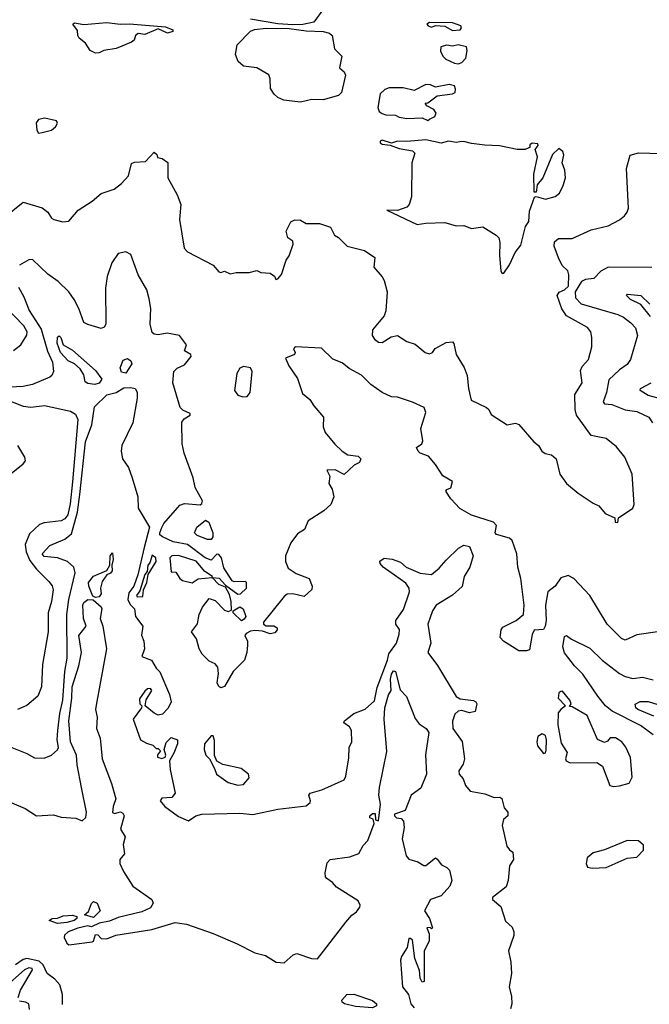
# Model space of a CAD drawing. Extents: x 1268547 to 1425625, y 515768 to 616754.
# Tile 324 of 507: x 1360187 to 1363501, y 558553 to 563738. Entities that reach past the tile are written whole.
import ezdxf

# ---------------------------------------------------------------- set-up
doc = ezdxf.new("R2010")
doc.units = 0

msp = doc.modelspace()

# ---------------------------------------------------------------- linework, layer by layer
at = {"layer": '0CON10XD'}
for points in [[(1361785.6, 563794.4), (1361734.6, 563725.4), (1361677.8, 563712.3), (1361625, 563711.2), (1361546.2, 563716.2), (1361401.1, 563741.1)], [(1360585, 563561.2), (1360557.5, 563575), (1360532.5, 563615), (1360500.7, 563640.7), (1360492.5, 563655), (1360490.7, 563680.7), (1360466, 563715), (1360475, 563721.4), (1360525, 563711.9), (1360645, 563722.8), (1360715, 563713.5), (1360765, 563716.4), (1360955, 563699.6), (1360993.3, 563685), (1360992.5, 563675), (1360965, 563667.1), (1360915, 563690), (1360845, 563660.8), (1360810, 563665), (1360796.7, 563655), (1360789.3, 563630.7), (1360775, 563620), (1360695, 563586.7), (1360630, 563575), (1360605, 563563.3), (1360585, 563561.2)], [(1361665, 563303.7), (1361576.7, 563315), (1361545, 563328.1), (1361525.8, 563345), (1361507.5, 563375), (1361505.9, 563425.9), (1361497.7, 563447.7), (1361435, 563484), (1361365, 563493.8), (1361337, 563517), (1361323.3, 563555), (1361332.5, 563605), (1361402.1, 563677.9), (1361423.5, 563686.5), (1361485, 563694.1), (1361605, 563691.4), (1361695, 563678.5), (1361785, 563675.4), (1361816.9, 563666.9), (1361831.9, 563655), (1361843.8, 563585), (1361883.3, 563545), (1361870, 563485), (1361895, 563463.8), (1361902.2, 563445), (1361880.4, 563355), (1361865, 563339.1), (1361785, 563315.6), (1361725, 563317.3), (1361665, 563303.7)], [(1362465, 563681.4), (1362505, 563684.7), (1362512.5, 563695), (1362510, 563705), (1362465, 563721.8), (1362345, 563723.8), (1362330, 563715), (1362338, 563705), (1362355, 563698.9), (1362375, 563706.7), (1362425, 563703.1), (1362465, 563681.4)], [(1362495, 563505.6), (1362515, 563512.5), (1362536.2, 563535), (1362543.3, 563575), (1362538.8, 563595), (1362495, 563605.2), (1362465, 563599.2), (1362435, 563603.8), (1362403.8, 563595), (1362401.3, 563571.3), (1362414.3, 563545), (1362430.2, 563530.2), (1362475, 563508.2), (1362495, 563505.6)], [(1362335, 563206.2), (1362345, 563213.8), (1362372, 563228), (1362380, 563245), (1362367.5, 563265), (1362330, 563285), (1362321.7, 563298.3), (1362335, 563300), (1362385, 563337.5), (1362465, 563347.5), (1362480, 563355), (1362481.7, 563371.7), (1362475, 563390), (1362447, 563397), (1362375, 563383.3), (1362350, 563395), (1362325, 563396), (1362264.1, 563365.9), (1362205, 563378.6), (1362131.2, 563378.8), (1362109.3, 563370.7), (1362085, 563347.5), (1362072.5, 563275), (1362080, 563255), (1362095, 563243.1), (1362115, 563236.9), (1362165, 563235.8), (1362185, 563224), (1362225, 563217.1), (1362305, 563220.6), (1362335, 563206.2)], [(1360285, 563141.2), (1360305, 563143.8), (1360353.6, 563156.4), (1360375, 563173.3), (1360386.1, 563193.9), (1360380, 563205), (1360318.8, 563218.8), (1360285, 563212.9), (1360274.2, 563195), (1360276.6, 563156.6), (1360285, 563141.2)], [(1362735, 562402.5), (1362765, 562447.5), (1362795, 562512.5), (1362825, 562550), (1362850.4, 562649.6), (1362866.9, 562675), (1362870.7, 562729.3), (1362896.7, 562803.3), (1362905, 562807.5), (1362955, 562792.9), (1363005, 562806), (1363028.8, 562825), (1363048.8, 562865), (1363060, 562905), (1363056, 562945), (1363042, 562985), (1363050.8, 563025), (1363046.2, 563043.8), (1363025, 563058.8), (1362991.5, 563028.5), (1362940.8, 562905), (1362911.2, 562868.8), (1362905, 562830), (1362895, 562830), (1362894, 562924), (1362912.3, 563015), (1362900, 563055), (1362916, 563075), (1362913.8, 563085), (1362885, 563088.1), (1362871.7, 563078.3), (1362872.5, 563065), (1362867.3, 563062.7), (1362847.5, 563055), (1362806.3, 563053.6), (1362713.6, 563073.6), (1362635, 563077.1), (1362565, 563085.6), (1362525, 563096.9), (1362503.3, 563095), (1362485, 563091.5), (1362445, 563099.1), (1362405, 563087.5), (1362325, 563104.4), (1362225, 563095.9), (1362175, 563097.8), (1362145, 563087.5), (1362095.9, 563104.1), (1362085, 563098.8), (1362085, 563090), (1362095, 563082.2), (1362136.7, 563076.7), (1362185, 563058.9), (1362255, 563048.2), (1362267.8, 563035), (1362250.8, 562985), (1362249.2, 562805), (1362237.8, 562765), (1362225, 562750), (1362175, 562733.1), (1362120, 562735), (1362279.1, 562659.1), (1362325, 562667.3), (1362425, 562670.8), (1362485, 562652.2), (1362525, 562654.5), (1362565, 562639.1), (1362625, 562646.8), (1362695, 562603.8), (1362709.2, 562589.2), (1362715.3, 562565), (1362713.4, 562496.6), (1362720, 562415), (1362725, 562402.5), (1362735, 562402.5)], [(1360104.5, 562695.5), (1360205, 562777.5), (1360305, 562747.5), (1360334.4, 562724.4), (1360355, 562692.5), (1360366.1, 562686.1), (1360414.1, 562674.1), (1360445, 562676.7), (1360494.4, 562735.6), (1360567.6, 562782.4), (1360615, 562822.5), (1360684, 562845), (1360722.5, 562875), (1360759.2, 562915), (1360775, 562980), (1360791.7, 562988.3), (1360849.5, 562990.5), (1360895, 563040), (1360908.3, 563028.3), (1360911.7, 563011.7), (1360937, 563007), (1360965.9, 562985.9), (1360967.5, 562905), (1361015.4, 562815.4), (1361034.4, 562765), (1361027.5, 562685), (1361052.9, 562535), (1361070, 562515), (1361205.9, 562445.9), (1361235, 562410), (1361245, 562406.7), (1361265, 562413.3), (1361295, 562398.8), (1361326, 562406), (1361395, 562407.5), (1361435, 562416.7), (1361457, 562407), (1361505, 562403.8), (1361527.7, 562387.7), (1361535, 562370), (1361545, 562372.5), (1361565, 562396.2), (1361589.1, 562470.9), (1361605.9, 562495), (1361627.2, 562555), (1361625, 562571.9), (1361599.2, 562589.2), (1361589.4, 562625), (1361615, 562674), (1361635, 562684.4), (1361665, 562681.4), (1361695, 562664), (1361765, 562664.2), (1361822.5, 562645), (1361844.1, 562604.1), (1361865, 562591.2), (1361910, 562545), (1362002.8, 562522.8), (1362056.2, 562485), (1362051.2, 562435), (1362095, 562383.3), (1362106.2, 562365), (1362122, 562305), (1362114.4, 562205), (1362105, 562178), (1362044.1, 562105), (1362042.5, 562075), (1362054.6, 562055), (1362075, 562039.5), (1362095, 562037.7), (1362141.7, 562068.3), (1362175, 562074.4), (1362225, 562042.9), (1362269.3, 562029.3), (1362322, 561985), (1362345, 561978.1), (1362360, 561985), (1362374.3, 562005.7), (1362431.7, 562038.3), (1362465, 562041.2), (1362472.3, 562032.3), (1362484.2, 561975), (1362526.8, 561906.8), (1362542.9, 561865), (1362550, 561795), (1362563.8, 561735), (1362643.8, 561695), (1362656.7, 561685), (1362669.5, 561659.5), (1362753.9, 561603.9), (1362797, 561613), (1362815, 561606.7), (1362893.8, 561515), (1362918, 561495), (1362936.2, 561465), (1362953.3, 561453.3), (1362986.3, 561446.3), (1363011.1, 561425), (1363030.9, 561345), (1363066.2, 561295), (1363126.7, 561245), (1363205, 561191.2), (1363235, 561178.8), (1363268.3, 561138.3), (1363320, 561115), (1363321.7, 561091.7), (1363335, 561090), (1363340, 561115), (1363413.9, 561166.1), (1363422.5, 561185), (1363410.4, 561345), (1363372.5, 561435), (1363328.7, 561488.7), (1363275, 561533.1), (1363195, 561547.5), (1363118.9, 561655), (1363111.8, 561685), (1363108.9, 561765), (1363147.1, 561825), (1363139.1, 561890.9), (1363147.5, 561912.5), (1363180.9, 561949.1), (1363198.1, 562015), (1363199.4, 562065), (1363192.9, 562095), (1363176.7, 562116.7), (1363065, 562178.9), (1363041.4, 562215), (1363015.9, 562285), (1363027.7, 562302.3), (1363054.4, 562315), (1363075.3, 562335), (1363078.5, 562395), (1363071.9, 562415), (1363043.5, 562443.5), (1363023.2, 562483.2), (1363000.8, 562545), (1363001.5, 562568.5), (1363023.8, 562586.2), (1363095, 562585.6), (1363195, 562631.4), (1363285, 562652.5), (1363345, 562684), (1363370, 562705), (1363385.7, 562725), (1363391.4, 562745), (1363380.8, 562955), (1363400, 563025), (1363445, 563037.2), (1363625, 563032.2)], [(1361832.5, 561265), (1361839.8, 561225), (1361825, 561184.2), (1361787.8, 561152.2), (1361705, 561098.6), (1361686.1, 561053.9), (1361649.5, 561030.5), (1361615, 560983.8), (1361585.6, 560914.4), (1361586.7, 560885), (1361600.5, 560850.5), (1361642.1, 560822.1), (1361710, 560795), (1361727.1, 560755), (1361725, 560737.5), (1361685, 560700), (1361624.5, 560714.5), (1361595, 560712.2), (1361578.7, 560701.3), (1361470, 560565), (1361470, 560555), (1361485, 560546.7), (1361525, 560546), (1361542.5, 560535), (1361542.5, 560525), (1361530.5, 560509.5), (1361505, 560504), (1361465, 560518.8), (1361425, 560520.8), (1361402.2, 560517.8), (1361378.8, 560505), (1361372.5, 560495), (1361385.3, 560465.3), (1361386.5, 560445), (1361382, 560405), (1361369.4, 560365), (1361310, 560305), (1361265, 560226.9), (1361245, 560220), (1361235, 560226), (1361225.7, 560245.7), (1361233.1, 560295), (1361229.1, 560329.1), (1361215.6, 560345.6), (1361185, 560360), (1361146.6, 560396.6), (1361131.1, 560425), (1361116.8, 560476.8), (1361092, 560515), (1361122.6, 560557.4), (1361131.2, 560605), (1361149.7, 560645), (1361185, 560689.3), (1361215, 560680.2), (1361265, 560628.5), (1361285, 560620.8), (1361301.7, 560628.3), (1361300.6, 560675), (1361290.5, 560710.5), (1361269.7, 560749.7), (1361235, 560764.2), (1361200, 560800), (1361237.3, 560797.3), (1361270, 560760), (1361335, 560712.5), (1361350, 560715), (1361380, 560745), (1361380, 560775), (1361375, 560780), (1361315, 560777.5), (1361305, 560782.5), (1361261.7, 560851.7), (1361248.8, 560905), (1361235, 560921.2), (1361225, 560923.3), (1361195, 560891.2), (1361163.3, 560903.3), (1361069.5, 560975), (1360995, 560989.2), (1360938.2, 561015), (1360925.4, 561025), (1360924, 561035), (1360935.7, 561064.3), (1360945, 561085.6), (1361029.2, 561180.8), (1361055, 561189.7), (1361136.6, 561183.4), (1361145, 561190), (1361148.6, 561205), (1361110.9, 561275), (1361100, 561325), (1361051.8, 561455), (1361041.4, 561505), (1361040.7, 561619.3), (1361053.1, 561636.9), (1361084, 561655), (1361084, 561665), (1361045, 561682), (1361031.4, 561695), (1360993.5, 561825), (1360997.4, 561885), (1361015, 561903.1), (1361055, 561921.2), (1361088.8, 561965), (1361087.5, 561975), (1361054.3, 561994.3), (1361065.6, 562025), (1361028.2, 562075), (1360962.9, 562087.1), (1360915, 562078.2), (1360895, 562082.2), (1360885, 562090.8), (1360873.6, 562135), (1360876.6, 562216.6), (1360867.8, 562267.7), (1360855.3, 562315.3), (1360810, 562395), (1360771.7, 562501.7), (1360745, 562516), (1360705, 562507.5), (1360672.4, 562457.6), (1360647.8, 562385), (1360639.1, 562325), (1360640.8, 562135), (1360631.2, 562118.8), (1360615, 562111.2), (1360545, 562132.1), (1360524.2, 562144.2), (1360497.8, 562217.8), (1360474.3, 562265), (1360444.7, 562304.7), (1360389.2, 562359.2), (1360335, 562397.7), (1360255, 562476), (1360235, 562474.1), (1360185, 562444.8)], [(1363515, 562433.8), (1363285, 562434.4), (1363245.5, 562414.5), (1363210, 562375), (1363165, 562370), (1363145, 562360), (1363111.6, 562305), (1363113.3, 562273.3), (1363142.5, 562242.5), (1363335.5, 562185.5), (1363365, 562172), (1363405, 562140.9), (1363428.9, 562115), (1363439.6, 562075), (1363401.8, 561948.2), (1363385, 561922.2), (1363344.4, 561895), (1363288.8, 561841.2), (1363276.2, 561775), (1363257.8, 561725), (1363265.5, 561715.5), (1363305, 561712.3), (1363375, 561682.9), (1363435, 561674.4), (1363498.1, 561645), (1363517.5, 561615)], [(1360180, 562330.1), (1360208.8, 562278.8), (1360235.8, 562205.8), (1360299.1, 562109.1), (1360333.1, 561993.1), (1360359.6, 561935), (1360364.4, 561885), (1360356.2, 561865), (1360345, 561855.7), (1360255, 561817.7), (1360205, 561806), (1360135, 561802.7)], [(1363507.3, 562175), (1363457.3, 562237.3), (1363402.2, 562265), (1363380.8, 562285), (1363386.9, 562293.1), (1363456.9, 562285), (1363505, 562240.4)], [(1360154.2, 561995.8), (1360192.5, 562025), (1360223.6, 562076.4), (1360225.3, 562095), (1360208, 562125), (1360112.5, 562225)], [(1360582.7, 561817.3), (1360545, 561822.9), (1360531.3, 561831.3), (1360525, 561867.5), (1360505, 561900), (1360475.3, 561925.3), (1360442.3, 561942.3), (1360401.8, 561985), (1360383.8, 562035), (1360385, 562065.8), (1360395, 562072.9), (1360404.2, 562065), (1360415.8, 562025), (1360465, 561998.1), (1360585, 561890), (1360619.2, 561845), (1360605, 561823.8), (1360582.7, 561817.3)], [(1363545, 560514.4), (1363435, 560498), (1363375, 560471.2), (1363355, 560478.8), (1363280, 560555), (1363188.1, 560705), (1363104.5, 560794.5), (1363075, 560810.6), (1363035, 560798.9), (1363006, 560755), (1362966.4, 560725), (1362954.4, 560655), (1362958.2, 560575), (1362953.8, 560545), (1362945, 560527.5), (1362895, 560522.5), (1362885, 560500), (1362870, 560420), (1362855, 560413.8), (1362815, 560414.3), (1362734, 560465), (1362716, 560485), (1362720.8, 560525), (1362730.3, 560539.7), (1362800, 560575), (1362838.8, 560605), (1362843.1, 560655), (1362825.3, 560795), (1362808.4, 560855), (1362804.7, 560925), (1362779.1, 560995), (1362765, 561007), (1362696.4, 561026.4), (1362689.2, 561035), (1362697.1, 561075), (1362681.8, 561091.8), (1362565, 561129.3), (1362504, 561164), (1362456.8, 561215), (1362430.6, 561255), (1362435.7, 561264.3), (1362456.6, 561273.4), (1362465.5, 561305.5), (1362415, 561335.5), (1362376.5, 561396.5), (1362339.2, 561439.2), (1362295, 561454.7), (1362284.6, 561465), (1362276.2, 561485), (1362303.3, 561505), (1362309.5, 561520.5), (1362298, 561585), (1362325, 561670), (1362316.2, 561695), (1362255, 561723.8), (1362175, 561750), (1362145, 561752.5), (1362094.7, 561774.7), (1362035, 561816.1), (1361986.6, 561866.6), (1361920.5, 561900.5), (1361885, 561930.4), (1361835, 561951.1), (1361775, 562008.5), (1361636.7, 562015), (1361628.1, 562005), (1361636.7, 561985), (1361634.3, 561975.7), (1361586.2, 561955), (1361604.5, 561915), (1361649.2, 561849.2), (1361675, 561770), (1361715, 561738), (1361734.6, 561705), (1361786.5, 561645), (1361783.8, 561593.8), (1361794.6, 561564.6), (1361845, 561502.5), (1361885, 561466), (1361915, 561446), (1361968.7, 561438.7), (1361983.1, 561425), (1361975, 561406.7), (1361948, 561392), (1361895, 561343.8), (1361848.1, 561368.1), (1361804.3, 561365.7), (1361819.6, 561335), (1361813.9, 561295), (1361832.5, 561265)], [(1360745, 561876.4), (1360722.2, 561882.2), (1360716.4, 561905), (1360732, 561945), (1360755, 561954.6), (1360771.9, 561941.9), (1360776.9, 561925), (1360745, 561876.4)], [(1361361.7, 561751.7), (1361385, 561753.3), (1361400, 561775), (1361411.4, 561885), (1361401.2, 561905), (1361365, 561912.2), (1361345, 561902.9), (1361329.2, 561875), (1361316.9, 561785), (1361335, 561761.2), (1361361.7, 561751.7)], [(1360145, 559904.6), (1360225, 559874.1), (1360265, 559850.9), (1360315, 559848.9), (1360353.8, 559865), (1360386.5, 559893.5), (1360391.9, 559905), (1360384.2, 559945), (1360388.4, 559995), (1360397.5, 560085), (1360414.6, 560155), (1360424.8, 560305.2), (1360436.9, 560375), (1360434.7, 560605.3), (1360445.6, 560685), (1360478.2, 560825), (1360471.1, 560855), (1360438.2, 560885), (1360385, 560904.6), (1360315, 560910.8), (1360304.8, 560925), (1360345, 560968.7), (1360425, 561002.2), (1360458.7, 561031.3), (1360491.2, 561145), (1360502.7, 561237.3), (1360533.4, 561515), (1360566.2, 561605), (1360580.3, 561699.7), (1360645, 561762.4), (1360695, 561774), (1360735, 561799.8), (1360771.8, 561801.8), (1360795.5, 561795), (1360805, 561776.7), (1360805.9, 561745), (1360782.9, 561615), (1360724.3, 561495.7), (1360721.3, 561465), (1360728.5, 561425), (1360759.8, 561379.8), (1360779.6, 561325), (1360808.8, 561225), (1360810, 561165), (1360870.2, 561065), (1360841.8, 560958.2), (1360809.1, 560815), (1360787.6, 560755), (1360760.5, 560719.5), (1360756.3, 560685), (1360768.4, 560658.4), (1360791.2, 560635), (1360796.9, 560595), (1360834.5, 560545), (1360827.3, 560497.3), (1360840, 560465), (1360843.1, 560425), (1360830, 560385), (1360880, 560365), (1360905, 560322.5), (1360925, 560304), (1360975.3, 560185), (1360984.3, 560145.7), (1360968.3, 560111.7), (1360938.3, 560081.7), (1360915, 560076.2), (1360895, 560086), (1360847.5, 560125), (1360853, 560157), (1360882.5, 560205), (1360875, 560216.7), (1360860, 560215), (1360845, 560202.5), (1360818.3, 560161.7), (1360820, 560135), (1360830, 560125), (1360827.5, 560115), (1360784, 560055), (1360822.5, 559945), (1360855, 559927.5), (1360888.3, 559918.3), (1360905, 559900), (1360915, 559900), (1360928.3, 559888.3), (1360913, 559867), (1360912.5, 559855), (1360935, 559847.5), (1360952.5, 559855), (1360956.7, 559865), (1360947.5, 559895), (1360958.3, 559931.7), (1360985, 559957.5), (1361018, 559945), (1361016.7, 559925), (1360998.5, 559875), (1360975.6, 559834.4), (1360979.2, 559789.2), (1361004.7, 559665), (1360988.2, 559641.8), (1360935, 559639.4), (1360926.9, 559625), (1360950.4, 559595), (1361022.9, 559542.9), (1361075, 559519.6), (1361113.5, 559545), (1361145, 559555.2), (1361345, 559558.9), (1361415, 559552.1), (1361545, 559581.2), (1361695, 559598.8), (1361715.6, 559615), (1361718.6, 559625), (1361709.4, 559655), (1361715.5, 559664.5), (1361777.8, 559682.2), (1361894.3, 559735), (1361904.3, 559755), (1361919.5, 559850.5), (1361922, 559905), (1361936.2, 559935), (1361932.9, 559995), (1361922.5, 560015), (1361893.3, 560035), (1361896.7, 560045), (1361946.2, 560085), (1362005, 560107.8), (1362055, 560151.4), (1362068.7, 560221.3), (1362123.1, 560365), (1362130.6, 560399.4), (1362170, 560455), (1362185, 560502.5), (1362186.8, 560526.8), (1362166.2, 560555), (1362167.1, 560575), (1362207.3, 560632.7), (1362239.7, 560725), (1362237.4, 560745), (1362220.2, 560770.2), (1362100.4, 560855), (1362084.3, 560875), (1362083.2, 560886.8), (1362105, 560902.5), (1362146.9, 560896.9), (1362191.2, 560881.2), (1362221.2, 560855), (1362295, 560822.9), (1362355, 560815.8), (1362395, 560849.3), (1362431.7, 560891.7), (1362496.2, 560955), (1362525, 560971.5), (1362554.2, 560964.2), (1362574, 560915), (1362555.8, 560854.2), (1362526, 560805), (1362516.3, 560753.7), (1362465, 560707.5), (1362380, 560655), (1362359.2, 560625), (1362335.6, 560555), (1362350.9, 560455), (1362335.7, 560405), (1362386.7, 560336.6), (1362485, 560173.6), (1362505, 560160.9), (1362575, 560152.2), (1362588.6, 560145), (1362593.3, 560135), (1362585.4, 560094.6), (1362555, 560088.2), (1362515, 560100), (1362495, 560097.6), (1362478.2, 560081.8), (1362465.1, 560044.9), (1362467.8, 560005), (1362516.6, 559936.6), (1362529.2, 559845), (1362522, 559818), (1362498.3, 559781.7), (1362500, 559765), (1362520.7, 559740.7), (1362533.8, 559705), (1362557.5, 559675), (1362635, 559661.9), (1362685, 559642), (1362715, 559643.8), (1362725, 559636.7), (1362737.6, 559587.6), (1362755.8, 559565), (1362756, 559545), (1362733.2, 559526.8), (1362727.6, 559495), (1362751.2, 559385), (1362765, 559366.5), (1362783.3, 559355), (1362786.7, 559315), (1362765, 559282.5), (1362758.4, 559205), (1362748.5, 559171.5), (1362675.6, 559115), (1362675.6, 559105), (1362719, 559069), (1362745, 558991.4), (1362779.8, 558959.8), (1362788.9, 558935), (1362787.8, 558915), (1362759.3, 558835), (1362772.1, 558775), (1362776.7, 558715), (1362762.8, 558645), (1362776.2, 558595), (1362777.9, 558555), (1362770.3, 558529.7)], [(1363547.5, 561745), (1363495, 561759.3), (1363452.9, 561785), (1363455, 561795.7), (1363511.9, 561825)], [(1360098, 561745), (1360205, 561702.7), (1360245, 561698.4), (1360316.5, 561706.5), (1360455, 561676.2), (1360480, 561660), (1360492.2, 561632.2), (1360464.4, 561305), (1360451.9, 561188.1), (1360439.5, 561130.5), (1360425, 561109.5), (1360405, 561098.4), (1360315, 561089.2), (1360290.3, 561079.7), (1360238.8, 561031.2), (1360216.3, 560975), (1360220, 560935), (1360240.2, 560890.2), (1360275, 560844.6), (1360340.3, 560780.3), (1360357.1, 560757.1), (1360362.5, 560735), (1360354.7, 560675), (1360337.1, 560615), (1360336.7, 560515), (1360307.6, 560342.4), (1360300.9, 560225), (1360282.5, 560175), (1360225, 560127.1), (1360175, 560105.6)], [(1360142.3, 561347.7), (1360205, 561398.6), (1360217.1, 561415), (1360214.4, 561435), (1360176.9, 561495)], [(1361175, 561000.4), (1361121.7, 561021.7), (1361107, 561035), (1361119, 561065), (1361165, 561102.2), (1361182.6, 561092.6), (1361204, 561036), (1361204, 561015), (1361195, 561001.2), (1361175, 561000.4)], [(1360585, 560695.9), (1360571.5, 560701.5), (1360550.2, 560755), (1360549.8, 560775), (1360575, 560808.4), (1360645, 560838), (1360660.8, 560865), (1360663.5, 560915), (1360675, 560930.8), (1360678.8, 560895), (1360671.2, 560865), (1360673.5, 560835), (1360665, 560823.2), (1360645.9, 560814.1), (1360620.7, 560779.3), (1360612.2, 560745), (1360615.3, 560714.7), (1360605, 560698.9), (1360585, 560695.9)], [(1360805, 560699.4), (1360835, 560700), (1360838.6, 560735), (1360855.6, 560775), (1360863, 560817), (1360906, 560885), (1360903.8, 560905), (1360885, 560918.6), (1360872.6, 560877.4), (1360861.8, 560865), (1360857, 560833), (1360845, 560815.7), (1360818.9, 560731.1), (1360800.9, 560705), (1360805, 560699.4)], [(1361095, 560772.5), (1361126.9, 560793.1), (1361200, 560800), (1361202.5, 560805), (1361161.9, 560831.9), (1361116.5, 560886.5), (1361023.2, 560916.8), (1360987.5, 560915), (1360977.5, 560905), (1360985, 560830), (1361008.3, 560828.3), (1361030, 560795), (1361043.3, 560785), (1361095, 560772.5)], [(1360145, 559613.3), (1360216.2, 559585), (1360275.6, 559545.6), (1360365, 559551.5), (1360405, 559538.5), (1360482.5, 559532.5), (1360515, 559520), (1360535, 559536.7), (1360538.6, 559565), (1360512.9, 559695), (1360489.4, 559815), (1360485.9, 559865), (1360454.8, 559935), (1360445.8, 560045), (1360462.1, 560165), (1360463.8, 560225), (1360498.4, 560335), (1360512.2, 560405), (1360498.5, 560495), (1360536.8, 560545), (1360521.8, 560585), (1360520, 560655), (1360525, 560669.2), (1360545, 560684.2), (1360573, 560683), (1360615, 560646.9), (1360619.2, 560635), (1360611.2, 560585), (1360624.7, 560544.7), (1360643.1, 560425), (1360588.5, 560128.5), (1360586, 560105), (1360593.9, 560065), (1360590.6, 560005), (1360610.4, 559955), (1360621.8, 559845), (1360670.7, 559715), (1360693.1, 559635), (1360678.1, 559595), (1360675, 559562.5), (1360685, 559558), (1360716.8, 559566.8), (1360729.1, 559559.1), (1360736, 559545), (1360718, 559475), (1360742, 559435), (1360732.2, 559395), (1360738, 559345), (1360714.4, 559315.6), (1360713.3, 559295), (1360733, 559253), (1360782.9, 559175), (1360882.3, 559105), (1360889.6, 559085), (1360875, 559061.6), (1360829.8, 559040.2), (1360705, 559009.8), (1360659.1, 558990.9), (1360605, 558981.2), (1360565, 558961.8), (1360545, 558966.9), (1360493.6, 558953.6), (1360442.7, 558935), (1360422.3, 558917.7), (1360421.3, 558905), (1360434.6, 558874.7), (1360445.6, 558865.6), (1360568.8, 558881.2), (1360576.1, 558885), (1360585, 558920.5), (1360598.7, 558918.7), (1360615, 558899.3), (1360645, 558898), (1360692.2, 558917.8), (1360882.4, 558947.6), (1361005, 558984.3), (1361065, 558974.8), (1361205.3, 558925.3), (1361331.8, 558871.8), (1361425, 558824.4), (1361480.3, 558810.3), (1361536.2, 558775), (1361579.2, 558770.8), (1361625.8, 558814.2), (1361645, 558820), (1361723.6, 558793.6), (1361755, 558793.1), (1361787, 558833), (1361903.7, 558986.3), (1361935, 559022), (1361960.5, 559039.5), (1361977.5, 559065), (1361979.2, 559075), (1361968, 559098), (1361855, 559170), (1361834.3, 559194.3), (1361804.4, 559215), (1361796.9, 559225), (1361795.7, 559245), (1361805, 559297.5), (1361821.2, 559315), (1361925, 559330), (1361973, 559347), (1361995, 559390), (1362020, 559415), (1362052.5, 559505), (1362048.3, 559528.3), (1362030, 559535), (1362030, 559545), (1362045, 559557.5), (1362058.3, 559558.3), (1362060, 559525), (1362075, 559520), (1362087.1, 559607.1), (1362077.8, 559655), (1362081, 559695), (1362120.2, 559885), (1362106.1, 560055), (1362108.6, 560115), (1362127.7, 560182.3), (1362142.5, 560205), (1362139.4, 560265), (1362145, 560291.9), (1362155, 560309.3), (1362165, 560305.5), (1362189.2, 560209.2), (1362224, 560174), (1362268.7, 560058.7), (1362289.4, 560029.4), (1362326.7, 560005), (1362341.2, 559985), (1362323.4, 559866.6), (1362328, 559765), (1362298.8, 559691.2), (1362248.2, 559655), (1362216.7, 559573.3), (1362160, 559555), (1362160, 559545), (1362170, 559535), (1362195, 559531.2), (1362206.8, 559516.8), (1362210, 559485), (1362200.8, 559425), (1362221.1, 559335), (1362235, 559317.8), (1362283, 559303), (1362315, 559283.6), (1362325.4, 559284.6), (1362375, 559323.8), (1362385, 559318), (1362407.7, 559287.7), (1362435, 559274), (1362449, 559259), (1362461.4, 559205), (1362451.8, 559175), (1362405, 559124.3), (1362350, 559105), (1362317.5, 559045), (1362343.8, 559005), (1362360, 558955), (1362355, 558950), (1362347.5, 558957.5), (1362330, 558955), (1362342.5, 558925), (1362343.3, 558885), (1362316.2, 558835), (1362316.7, 558673.3), (1362305, 558670), (1362295, 558690), (1362291.2, 558731.2), (1362266.7, 558795), (1362255, 558890), (1362245, 558900), (1362235, 558900), (1362227, 558853), (1362196.7, 558805), (1362191.2, 558785), (1362202, 558645), (1362234.2, 558605), (1362246.7, 558555), (1362263.1, 558535)], [(1361355, 560572.5), (1361310, 560615), (1361310, 560625), (1361345, 560646.7), (1361362.5, 560635), (1361376.7, 560595), (1361369.3, 560580.7), (1361355, 560572.5)], [(1363521.4, 559971.4), (1363455, 560021.7), (1363305.9, 560095.9), (1363270.9, 560125), (1363230.5, 560175), (1363151.7, 560291.7), (1363107.4, 560335), (1363054.2, 560404.2), (1363046.8, 560435), (1363055, 560490), (1363065, 560496), (1363091.4, 560475), (1363188.8, 560428.8), (1363252.5, 560365), (1363345, 560295.3), (1363375, 560280), (1363415, 560268.3), (1363466, 560276), (1363521.7, 560261.7)], [(1363315, 559700), (1363345, 559703.1), (1363395, 559718), (1363410.7, 559749.3), (1363403, 559853), (1363377.8, 559907.8), (1363356, 559935), (1363324, 559956), (1363295, 559956.2), (1363281.7, 559938.3), (1363265, 559932), (1363228.3, 559948.3), (1363174.3, 560074.3), (1363095, 560120), (1363081.7, 560121.7), (1363090, 560135), (1363083.3, 560155), (1363045, 560202.5), (1363035, 560200), (1363025, 560192.5), (1363021.4, 560165), (1363060, 560125), (1363035, 560106.2), (1363022.3, 560087.7), (1363019.6, 560025), (1363037.8, 559927.7), (1363069.1, 559879.1), (1363060.4, 559845), (1363063.6, 559835), (1363085, 559825.4), (1363225.9, 559825.9), (1363255, 559807.5), (1363292.9, 559705), (1363315, 559700)], [(1363525, 560070), (1363441.2, 560105), (1363430.4, 560115), (1363426.8, 560133.2), (1363452.5, 560147.5), (1363495, 560147.5), (1363615, 560111.2)], [(1361335, 559707.1), (1361365, 559710), (1361394, 559746), (1361391.4, 559765), (1361352.5, 559795), (1361255.9, 559815.9), (1361224.3, 559834.3), (1361212.9, 559862.9), (1361212.8, 559942.8), (1361205, 559966.7), (1361195, 559966.2), (1361160, 559925), (1361157.5, 559895), (1361167.5, 559865), (1361186.1, 559846.1), (1361212.5, 559795), (1361222, 559765), (1361285, 559721.9), (1361335, 559707.1)], [(1362945, 559873.3), (1362955, 559877.5), (1362959.1, 559890.9), (1362960.5, 559945), (1362955, 559968.8), (1362936.7, 559976.7), (1362915, 559963.8), (1362909.2, 559935), (1362913.6, 559913.6), (1362945, 559873.3)], [(1363200.8, 559270.8), (1363275, 559273.9), (1363385, 559322.4), (1363435, 559327.5), (1363471.5, 559365), (1363471.5, 559391.5), (1363445, 559413.8), (1363385, 559416), (1363265, 559366.5), (1363205, 559350.6), (1363174.3, 559325), (1363169.2, 559295), (1363175.8, 559275.8), (1363200.8, 559270.8)], [(1360575, 559010.3), (1360528, 559025), (1360548.6, 559041.4), (1360565, 559083.2), (1360575, 559093.9), (1360593.8, 559085), (1360609.7, 559045), (1360575, 559010.3)], [(1360385, 558979.4), (1360341.2, 558995), (1360357.5, 559005), (1360385, 559006.9), (1360415, 559018.5), (1360465, 559022.9), (1360487.1, 559015), (1360487.1, 559005), (1360474.4, 558995), (1360435, 558983.9), (1360385, 558979.4)], [(1360411.5, 558551.5), (1360411.9, 558605), (1360397.3, 558655), (1360370.9, 558685), (1360331.4, 558715), (1360310.3, 558760.2), (1360289.7, 558779.7), (1360225, 558794.6), (1360205, 558788.6), (1360165, 558761.4)], [(1360178.3, 558588.3), (1360191.6, 558628.4), (1360254.3, 558735), (1360251.7, 558741.7), (1360235, 558745.2), (1360212.1, 558735), (1360105, 558640.6)], [(1360237.5, 558525), (1360235.6, 558555.6), (1360217.5, 558565), (1360185, 558569.2)], [(1362045, 558534.6), (1361955, 558540.9), (1361896.4, 558556.4), (1361883.8, 558565), (1361882, 558575), (1361909.4, 558605), (1361945, 558606.2), (1362045, 558573.4), (1362064.4, 558555), (1362065.6, 558545), (1362045, 558534.6)]]:
    msp.add_lwpolyline(points, dxfattribs=at)

doc.saveas('drawing.dxf')
